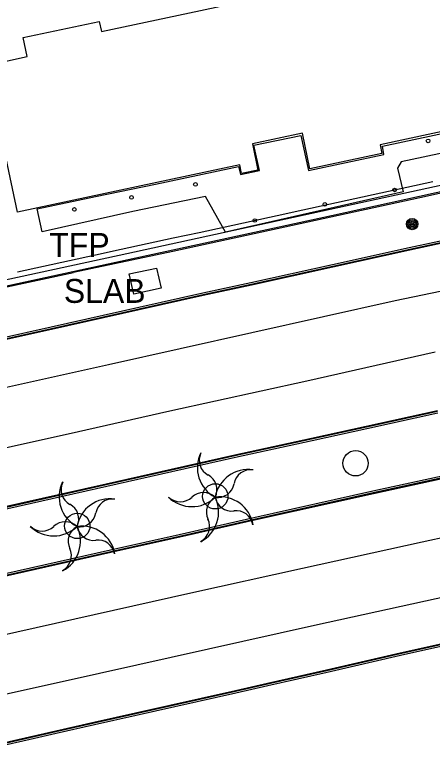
# Model space of a CAD drawing. Extents: x 368532 to 392481, y 10654822 to 10676899.
# Drawn here: x 387427.7 to 387515.1, y 10655534.3 to 10655689.6 of the extents above; entities that cross this region are included whole.
import ezdxf

# ---------------------------------------------------------------- set-up
doc = ezdxf.new("R2010")
doc.units = 0
for name, color, linetype in [('p_Catenary', 7, 'Continuous'), ('p_dtm sidewalk', 7, 'Continuous'), ('p_dtm slab', 7, 'Continuous'), ('p_road - paved curb', 7, 'Continuous'), ('p_road paint stripe', 7, 'Continuous'), ('p_structure building', 7, 'Continuous'), ('p_structure fence', 7, 'Continuous'), ('p_structure unidentified', 7, 'Continuous'), ('p_structure wall', 7, 'Continuous'), ('p_utility general pole', 7, 'Continuous'), ('p_veg tree', 7, 'Continuous')]:
    doc.layers.add(name, color=color, linetype=linetype)

msp = doc.modelspace()

# ---------------------------------------------------------------- linework, layer by layer
at = {"layer": 'p_Catenary'}
msp.add_lwpolyline([(387428.24, 10655635.75), (387433.67, 10655636.94), (387439.11, 10655638.12), (387444.54, 10655639.3), (387449.97, 10655640.48), (387455.4, 10655641.66), (387460.84, 10655642.85), (387466.27, 10655644.03), (387471.7, 10655645.21), (387477.13, 10655646.39), (387482.57, 10655647.57), (387488, 10655648.76), (387493.43, 10655649.94), (387498.86, 10655651.12), (387504.3, 10655652.3), (387509.73, 10655653.49), (387515.16, 10655654.67)], dxfattribs=at)
at = {"layer": 'p_dtm sidewalk'}
for centre in [(387499.02, 10655595.66), (387469.65, 10655588.74), (387440.76, 10655582.54)]:
    msp.add_circle(centre, 2.65, dxfattribs=at)
at = {"layer": 'p_dtm slab'}
for p, q in [((387504.64, 10655662.09), (387523.32, 10655666.09)), ((387477.72, 10655662.26), (387487.54, 10655664.29)), ((387477.72, 10655662.26), (387487.54, 10655664.29)), ((387487.54, 10655664.29), (387489.19, 10655657)), ((387529.69, 10655663.28), (387508.53, 10655658.79)), ((387478.91, 10655657.01), (387477.72, 10655662.26)), ((387504.9, 10655660.35), (387504.64, 10655662.09)), ((387489.19, 10655657), (387504.9, 10655660.35)), ((387508.53, 10655658.79), (387507.8, 10655657.49)), ((387457.15, 10655654.14), (387472.55, 10655657.37)), ((387472.55, 10655657.37), (387474.53, 10655657.84)), ((387474.53, 10655657.84), (387474.9, 10655656.12)), ((387474.9, 10655656.12), (387478.91, 10655657.01)), ((387507.8, 10655657.49), (387509, 10655652.48)), ((387444.56, 10655651.52), (387457.15, 10655654.14)), ((387509, 10655652.48), (387471.76, 10655644.08)), ((387432.39, 10655648.92), (387444.56, 10655651.52)), ((387467.62, 10655651.57), (387452.4, 10655648.41)), ((387471.76, 10655644.08), (387467.62, 10655651.57)), ((387433.37, 10655644.14), (387432.39, 10655648.92)), ((387452.4, 10655648.41), (387433.37, 10655644.14)), ((387451.62, 10655635.32), (387457.36, 10655636.53)), ((387457.36, 10655636.53), (387458.29, 10655632.34)), ((387452.56, 10655631.05), (387451.62, 10655635.32)), ((387458.29, 10655632.34), (387452.56, 10655631.05))]:
    msp.add_line(p, q, dxfattribs=at)
at = {"layer": 'p_road - paved curb'}
for p, q in [((387522.89, 10655643.52), (387510.27, 10655640.8)), ((387522.96, 10655643.18), (387510.35, 10655640.46)), ((387522.99, 10655643.03), (387510.38, 10655640.31)), ((387510.27, 10655640.8), (387494.16, 10655637.24)), ((387510.35, 10655640.46), (387494.24, 10655636.9)), ((387510.38, 10655640.31), (387494.27, 10655636.75)), ((387494.16, 10655637.24), (387477.09, 10655633.47)), ((387494.24, 10655636.9), (387477.17, 10655633.13)), ((387494.27, 10655636.75), (387477.2, 10655632.98)), ((387477.09, 10655633.47), (387467.03, 10655631.26)), ((387477.17, 10655633.13), (387467.11, 10655630.92)), ((387477.2, 10655632.98), (387467.14, 10655630.77)), ((387467.03, 10655631.26), (387453.62, 10655628.26)), ((387467.11, 10655630.92), (387453.7, 10655627.92)), ((387467.14, 10655630.77), (387453.73, 10655627.77)), ((387453.62, 10655628.26), (387435.27, 10655624.18)), ((387453.7, 10655627.92), (387435.35, 10655623.84)), ((387453.73, 10655627.77), (387435.38, 10655623.69)), ((387435.27, 10655624.18), (387421.99, 10655621.23)), ((387435.35, 10655623.84), (387422.07, 10655620.89)), ((387435.38, 10655623.69), (387422.1, 10655620.74)), ((387501.26, 10655603.46), (387516.16, 10655606.7)), ((387501.29, 10655603.31), (387516.19, 10655606.55)), ((387501.37, 10655602.97), (387516.27, 10655606.21)), ((387489.79, 10655600.95), (387501.26, 10655603.46)), ((387489.82, 10655600.8), (387501.29, 10655603.31)), ((387489.9, 10655600.46), (387501.37, 10655602.97)), ((387473.74, 10655597.42), (387489.79, 10655600.95)), ((387473.77, 10655597.27), (387489.82, 10655600.8)), ((387473.85, 10655596.93), (387489.9, 10655600.46)), ((387460.42, 10655594.44), (387473.74, 10655597.42)), ((387460.45, 10655594.29), (387473.77, 10655597.27)), ((387460.53, 10655593.95), (387473.85, 10655596.93)), ((387446.8, 10655591.39), (387460.42, 10655594.44)), ((387446.83, 10655591.24), (387460.45, 10655594.29)), ((387524.18, 10655594.5), (387502.64, 10655589.79)), ((387446.91, 10655590.9), (387460.53, 10655593.95)), ((387524.26, 10655594.16), (387502.72, 10655589.45)), ((387524.29, 10655594.01), (387502.75, 10655589.3)), ((387423.62, 10655586.15), (387446.8, 10655591.39)), ((387423.65, 10655586), (387446.83, 10655591.24)), ((387423.73, 10655585.66), (387446.91, 10655590.9)), ((387502.64, 10655589.79), (387477.73, 10655584.21)), ((387502.72, 10655589.45), (387477.81, 10655583.87)), ((387502.75, 10655589.3), (387477.84, 10655583.72)), ((387477.73, 10655584.21), (387462.08, 10655580.69)), ((387477.81, 10655583.87), (387462.16, 10655580.35)), ((387477.84, 10655583.72), (387462.19, 10655580.2)), ((387462.08, 10655580.69), (387447.7, 10655577.45)), ((387462.16, 10655580.35), (387447.78, 10655577.11)), ((387462.19, 10655580.2), (387447.81, 10655576.96)), ((387447.7, 10655577.45), (387425.4, 10655572.45)), ((387447.78, 10655577.11), (387425.48, 10655572.11)), ((387447.81, 10655576.96), (387425.51, 10655571.96)), ((387508.33, 10655555.96), (387523.2, 10655559.26)), ((387508.36, 10655555.81), (387523.23, 10655559.11)), ((387508.44, 10655555.47), (387523.31, 10655558.77)), ((387492.94, 10655552.44), (387508.33, 10655555.96)), ((387492.97, 10655552.29), (387508.36, 10655555.81)), ((387493.05, 10655551.95), (387508.44, 10655555.47)), ((387480.56, 10655549.63), (387492.94, 10655552.44)), ((387480.59, 10655549.48), (387492.97, 10655552.29)), ((387480.67, 10655549.14), (387493.05, 10655551.95)), ((387473.85, 10655548.11), (387480.56, 10655549.63)), ((387473.88, 10655547.96), (387480.59, 10655549.48)), ((387452.96, 10655543.39), (387473.85, 10655548.11)), ((387452.99, 10655543.24), (387473.88, 10655547.96)), ((387473.96, 10655547.62), (387480.67, 10655549.14)), ((387453.07, 10655542.9), (387473.96, 10655547.62)), ((387444.24, 10655541.45), (387452.96, 10655543.39)), ((387444.27, 10655541.3), (387452.99, 10655543.24)), ((387436.24, 10655539.65), (387444.24, 10655541.45)), ((387444.35, 10655540.96), (387453.07, 10655542.9)), ((387436.27, 10655539.5), (387444.27, 10655541.3)), ((387436.35, 10655539.16), (387444.35, 10655540.96)), ((387415.24, 10655534.81), (387430.78, 10655538.4)), ((387430.78, 10655538.4), (387436.24, 10655539.65)), ((387430.81, 10655538.25), (387436.27, 10655539.5)), ((387430.89, 10655537.91), (387436.35, 10655539.16)), ((387415.27, 10655534.66), (387430.81, 10655538.25)), ((387415.35, 10655534.32), (387430.89, 10655537.91))]:
    msp.add_line(p, q, dxfattribs=at)
at = {"layer": 'p_road paint stripe'}
for p, q in [((387507.3, 10655629.75), (387555.57, 10655639.94)), ((387447.29, 10655616.32), (387507.3, 10655629.75)), ((387515.67, 10655618.93), (387488.79, 10655612.89)), ((387395.9, 10655605.04), (387447.29, 10655616.32)), ((387488.79, 10655612.89), (387460.11, 10655606.56)), ((387460.11, 10655606.56), (387438.88, 10655601.75)), ((387438.88, 10655601.75), (387410.86, 10655595.62)), ((387512.94, 10655579.18), (387541.65, 10655585.52)), ((387487.88, 10655573.72), (387512.94, 10655579.18)), ((387464.51, 10655568.52), (387487.88, 10655573.72)), ((387541.15, 10655572.87), (387490.43, 10655561.71)), ((387410.53, 10655556.47), (387464.51, 10655568.52)), ((387490.43, 10655561.71), (387438.19, 10655550.06)), ((387438.19, 10655550.06), (387406.18, 10655542.94))]:
    msp.add_line(p, q, dxfattribs=at)
at = {"layer": 'p_structure building'}
for points in [[(387570.59, 10655711.05), (387577.97, 10655676.48), (387554.28, 10655671.42), (387554.72, 10655669.33), (387540.08, 10655666.21), (387538.48, 10655673.72), (387528.19, 10655671.52), (387529.37, 10655666.03), (387525.58, 10655665.22), (387525.23, 10655666.87), (387504.13, 10655662.36), (387504.52, 10655660.56), (387489.47, 10655657.34), (387487.87, 10655664.83), (387477.41, 10655662.59), (387478.58, 10655657.08), (387475.15, 10655656.35), (387474.76, 10655658.2), (387428.23, 10655648.26), (387422.73, 10655674)], [(387422.29, 10655679.13), (387430.28, 10655680.84), (387429.43, 10655684.82), (387445.34, 10655688.22), (387445.8, 10655686.08), (387488.23, 10655695.14)]]:
    msp.add_lwpolyline(points, dxfattribs=at)
at = {"layer": 'p_structure fence'}
for p, q in [((387579.57, 10655665.74), (387514.07, 10655651.64)), ((387514.07, 10655651.64), (387460.77, 10655640.03)), ((387460.77, 10655640.03), (387439.96, 10655635.62)), ((387410.89, 10655629.35), (387439.96, 10655635.62))]:
    msp.add_line(p, q, dxfattribs=at)
at = {"layer": 'p_structure unidentified'}
for centre in [(387514.2, 10655663.18), (387465.49, 10655654.06), (387507.2, 10655652.9), (387452.1, 10655651.34), (387492.59, 10655649.88), (387440.15, 10655648.83), (387477.92, 10655646.51)]:
    msp.add_circle(centre, 0.375, dxfattribs=at)
at = {"layer": 'p_structure wall'}
for p, q in [((387493.73, 10655648.86), (387529, 10655656.57)), ((387494.01, 10655647.59), (387529.28, 10655655.3)), ((387451.12, 10655639.61), (387493.73, 10655648.86)), ((387451.4, 10655638.34), (387494.01, 10655647.59)), ((387405.13, 10655629.59), (387451.12, 10655639.61)), ((387405.4, 10655628.32), (387451.4, 10655638.34))]:
    msp.add_line(p, q, dxfattribs=at)
at = {"layer": 'p_utility general pole'}
for radius in [1.19, 0.901, 0.608, 0.337, 0.12]:
    msp.add_circle((387510.86, 10655645.77), radius, dxfattribs=at)
at = {"layer": 'p_veg tree'}
for centre, radius, start, end in [((387472.95, 10655594.78), 7.06, 153.934, 241.934), ((387469.81, 10655596.28), 3.52, 153.934, 241.934), ((387476.57, 10655587.32), 7.06, 81.934, 169.934), ((387477.03, 10655590.78), 3.52, 81.934, 169.934), ((387466.47, 10655590.12), 3.52, 334, 62), ((387444.02, 10655588.65), 7.06, 153.934, 241.934), ((387440.88, 10655590.15), 3.52, 153.934, 241.934), ((387470.11, 10655592), 3.52, 261.934, 349.934), ((387447.64, 10655581.19), 7.06, 81.934, 169.934), ((387448.1, 10655584.65), 3.52, 81.934, 169.934), ((387464.73, 10655593.64), 7.06, 225.934, 313.934), ((387462.33, 10655591.12), 3.52, 225.934, 313.934), ((387467.17, 10655586.02), 3.52, 45.9339, 133.9339), ((387463.29, 10655585.48), 7.06, 297.9339, 25.9339), ((387471.29, 10655585.44), 3.52, 117.934, 205.934), ((387470.61, 10655581.58), 7.06, 9.934, 97.934), ((387473.11, 10655589.16), 3.52, 189.934, 277.934), ((387437.54, 10655583.99), 3.52, 334, 62), ((387441.18, 10655585.87), 3.52, 261.934, 349.934), ((387474.03, 10655582.2), 3.52, 9.934, 97.934), ((387438.24, 10655579.89), 3.52, 45.9339, 133.9339), ((387464.93, 10655582.42), 3.52, 297.934, 25.934), ((387435.8, 10655587.51), 7.06, 225.934, 313.934), ((387433.4, 10655584.99), 3.52, 225.934, 313.934), ((387434.36, 10655579.35), 7.06, 297.9339, 25.9339), ((387442.36, 10655579.31), 3.52, 117.934, 205.934), ((387441.68, 10655575.45), 7.06, 9.934, 97.934), ((387444.18, 10655583.03), 3.52, 189.934, 277.934), ((387445.1, 10655576.07), 3.52, 9.934, 97.934), ((387436, 10655576.29), 3.52, 297.934, 25.934)]:
    msp.add_arc(centre, radius, start, end, dxfattribs=at)

# ---------------------------------------------------------------- texts
at = {"layer": 'p_dtm slab'}
msp.add_text(' SLAB', height=5, dxfattribs=at).set_placement((387436.09, 10655629.26))
at = {"layer": 'p_utility general pole'}
msp.add_text('TFP', height=5, dxfattribs=at).set_placement((387434.91, 10655638.89))

doc.saveas('drawing.dxf')
